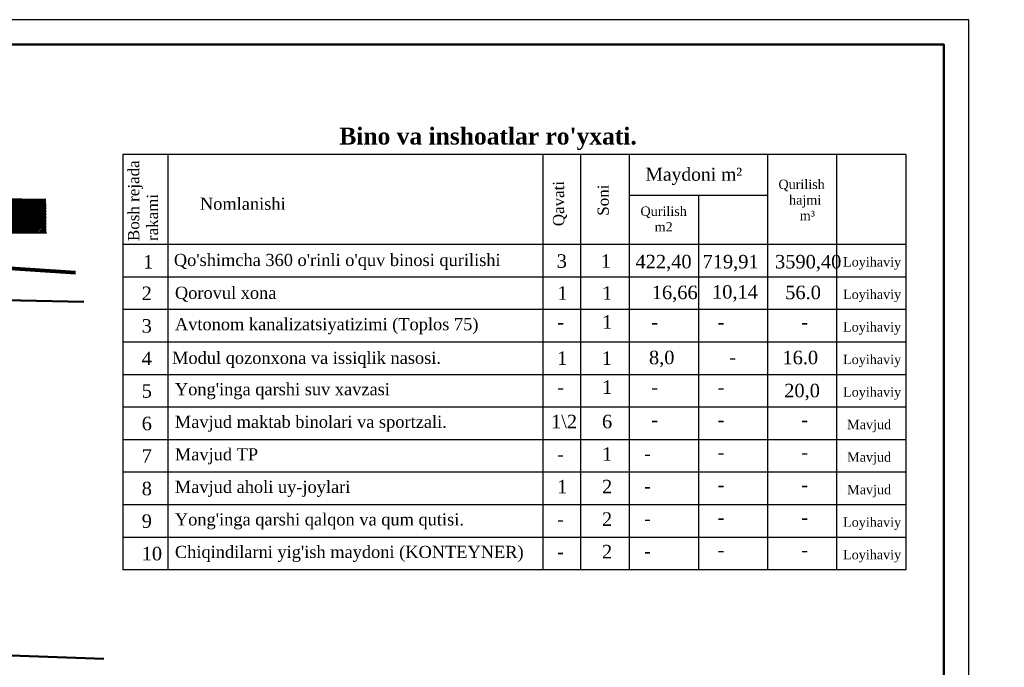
# Model space of a CAD drawing. Header units: millimetres. Extents: x -257011 to 237647566, y 2784933 to 6706507.
# Tile 424 of 451: x 10953897 to 11052691, y 5670544 to 5735546. Entities that reach past the tile are written whole.
import ezdxf

# ---------------------------------------------------------------- set-up
doc = ezdxf.new("R2010")
doc.units = ezdxf.units.MM
doc.header["$LTSCALE"] = 1000
doc.layers.add('(002) Рамка', color=7, linetype='Continuous')
doc.layers.add('Та', color=250, linetype='Continuous', lineweight=25)
doc.layers.add('Ф А С А Д', color=250, linetype='Continuous', lineweight=15)
doc.styles.add('Roman', font='romans')
doc.styles.get("Standard").update_dxf_attribs({"font": 'ARIALN.TTF'})
doc.styles.add('WMF-Times New Roman0', font='times.ttf')
doc.linetypes.add('FENCELINE1', pattern='A,6.35,-2.54,[133,ltypeshp.shx,S=2.54,R=0,X=-2.54,Y=0],-2.54,25.4', length=36.83)

# ---------------------------------------------------------------- blocks, each defined once
blk = doc.blocks.new('dhyjfyuk')
at = {"style": 'WMF-Times New Roman0'}
for s, insert, char_height, width, attachment_point in [('\\pi3453.25486;Samarqand viloyati Toyloq tumani "Хоnсhоrbоg\'" МFY dagi 11-son \\P\\pi1816.32378;maktabni rekonstruksiya qilish. (360 o\'quvchi o\'rinli qo\'shimcha bino \\P\\pi27327.21058;qurish).', (4414694, -1193420), 1400, 60812.6, 4), ('\\pi12888.864;{\\fTimes New Roman|b1|i0|c204|p18;\\C0;MCHJ\\P\\pi2815.884;"PARVIZ  PROEKT  SERVIS"\\P\\pi9383.364;Samarqand sh.\\C256; }', (4448452, -1205594), 1200, 29788.7, 1)]:
    blk.add_mtext(s, dxfattribs=dict(at, insert=insert, char_height=char_height, width=width, attachment_point=attachment_point))

msp = doc.modelspace()

# ---------------------------------------------------------------- hatches: boundary and pattern name
at = {"lineweight": 15, "true_color": 0x8c9ba1}
h = msp.add_hatch(dxfattribs=at)
h.set_pattern_fill('JIS_LC_20', color=252, scale=5.3)
h.set_pattern_definition([(45, (6816900.1, 6810363.82), (-74.9533188, 74.9533188), []), (45, (6816902.22, 6810363.82), (-74.9533188, 74.9533188), [])])
h.paths.add_polyline_path([(10949054.912, 5609589.175), (10869324.642, 5613525.194, -0.371625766), (10865934.427, 5617156.727), (10864382.699, 5679180.908), (10862393.585, 5697860.448), (10860440.595, 5708244.362, -0.454020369), (10865299.559, 5714779.951), (10956571.286, 5714163.694), (10956533.003, 5717464.867), (10862970.379, 5718777.002), (10857027.402, 5720477.258), (10855567.986, 5725561.65), (10850974.633, 5724061.49), (10854690.613, 5711602.332), (10857772.591, 5697164.426), (10859791.032, 5678467.115), (10860513.541, 5658523.631), (10857383.359, 5657416.739), (10854734.77, 5657464.858), (10854493.998, 5653807.257), (10858202.033, 5653759.139), (10860812.146, 5653067.301), (10861209.661, 5601080.872), (10866159.982, 5601003.584), (10866184.097, 5606238.709, -0.403368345), (10868276.08, 5608600.33), (10948872.214, 5604512.549)])

# ---------------------------------------------------------------- linework, layer by layer
at = {"layer": '(002) Рамка', "color": 14, "linetype": 'FENCELINE1', "lineweight": 80, "ltscale": 0.1}
msp.add_lwpolyline([(10946823.756, 5710993.41), (10959486.265, 5710173.039)], dxfattribs=at)
at = {"lineweight": 30}
for p, q in [((11042797.804, 5722014.83), (10964239.41, 5722014.83)), ((10964239.41, 5722014.83), (10964239.41, 5680321.468)), ((10968758.753, 5722014.83), (10968758.753, 5680321.468)), ((11006371.117, 5722014.83), (11006371.117, 5709710.678)), ((11010168.746, 5722014.83), (11010168.746, 5680321.468)), ((11015056.46, 5722014.83), (11015056.46, 5680321.468)), ((11028927.132, 5722014.83), (11028927.132, 5680321.468)), ((11035862.468, 5722014.83), (11035862.468, 5680321.468)), ((11042797.804, 5722014.83), (11042797.804, 5680321.468)), ((11015056.46, 5717928.479), (11028927.132, 5717928.479)), ((11021991.796, 5717928.479), (11021991.796, 5680321.468)), ((11042797.804, 5712976.145), (10964239.41, 5712976.145)), ((11042797.804, 5709710.678), (10964239.41, 5709710.678)), ((11006371.117, 5709710.678), (11006371.117, 5680321.468)), ((11042797.804, 5706445.21), (10964239.41, 5706445.21)), ((11042797.804, 5703179.742), (10964239.41, 5703179.742)), ((11042797.804, 5699914.274), (10964239.41, 5699914.274)), ((11042797.804, 5696648.807), (10964239.41, 5696648.807)), ((11042797.804, 5693383.339), (10964239.41, 5693383.339)), ((11042797.804, 5690117.871), (10964239.41, 5690117.871)), ((11042797.804, 5686852.404), (10964239.41, 5686852.404)), ((11042797.804, 5683586.936), (10964239.41, 5683586.936)), ((11042797.804, 5680321.468), (10964239.41, 5680321.468))]:
    msp.add_line(p, q, dxfattribs=at)
at = {"color": 5}
msp.add_lwpolyline([(10839128.298, 5587042.71), (11049128.298, 5587042.71), (11049128.298, 5735542.71), (10839128.298, 5735542.71)], close=True, dxfattribs=at)
at = {"lineweight": 50, "ltscale": 1000}
for points in [[(10956533.003, 5717464.867), (10862970.379, 5718777.002), (10857027.402, 5720477.258), (10855567.986, 5725561.65)], [(10960346.104, 5707220.394), (10947646.781, 5707487.522), (10946411.572, 5671954.946), (10962330.771, 5671401.551)]]:
    msp.add_lwpolyline(points, dxfattribs=at)
msp.add_lwpolyline([(10949054.912, 5609589.175), (10869324.642, 5613525.194, -0.371625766), (10865934.427, 5617156.727), (10864382.699, 5679180.908), (10862393.585, 5697860.448), (10860386.268, 5708533.214, -0.437732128), (10865299.559, 5714779.951), (10956571.286, 5714163.694)], format="xyb", dxfattribs=at)
at = {"layer": 'Ф А С А Д', "color": 5, "lineweight": 50}
msp.add_lwpolyline([(10849128.298, 5589542.71), (11046628.298, 5589542.71), (11046628.298, 5733042.71), (10849128.298, 5733042.71)], close=True, dxfattribs=at)

# ---------------------------------------------------------------- block references
at = {"layer": '(002) Рамка', "lineweight": 50}
msp.add_blockref('dhyjfyuk', (5013999.818, 6923478.227), dxfattribs=at)

# ---------------------------------------------------------------- texts
at = {"lineweight": 30, "insert": (11000890.93, 5724708.706), "char_height": 1881.80119, "width": 64772.33946, "attachment_point": 2}
msp.add_mtext("{\\fTimes New Roman|b1|i0|c204|p18;\\H0.9x;Bino va inshoatlar ro'yxati.\\P\\H1.11111x;                         }", dxfattribs=at)
at = {"insert": (9261169.798, 5719439.357), "char_height": 1484.641859, "width": 79822.57247, "attachment_point": 4, "style": 'Roman'}
msp.add_mtext('\\pi18148.64809,t23754.26974,93492.78231;{\\fArial|b0|i0|c0|p34;2.^I \\fArial|b0|i0|c204|p34;Qurilish belgilangan "A" nuqtasidan amalga oshiriladi.}', dxfattribs=at)
at = {"color": 7, "lineweight": 30, "attachment_point": 1}
for s, insert, char_height, width in [('{\\fTimes New Roman|b0|i0|c204|p18;\\C256;Maydoni m²}', (11016688.541, 5720683.297), 1300.74342, 10115.91176), ('\\pi2351.83787;{\\fTimes New Roman|b0|i0|c204|p18;\\C256;Qurilish         \\P\\pi2708.16847;  hajmi\\P\\pi3422.97631;   m³}', (11027676.065, 5719490.493), 939.4258, 8914.89017), ('{\\fTimes New Roman|b0|i0|c204|p18;\\C256;Qurilish\\P    m2}', (11016183.154, 5716795.598), 939.4258, 8914.89017), ('{\\fTimes New Roman|b0|i0|c0|p18;\\C256;Loyihaviy}', (11036510.032, 5711711.688), 939.4258, 8914.89017), ('{\\fTimes New Roman|b0|i0|c0|p18;\\C256;Loyihaviy}', (11036510.032, 5708446.22), 939.4258, 8914.89017), ('{\\fTimes New Roman|b0|i0|c0|p18;\\C256;Loyihaviy}', (11036510.032, 5705180.753), 939.4258, 8914.89017), ('{\\fTimes New Roman|b0|i0|c0|p18;\\C256;Loyihaviy}', (11036510.032, 5701915.285), 939.4258, 8914.89017), ('{\\fTimes New Roman|b0|i0|c0|p18;\\C256;Loyihaviy}', (11036510.032, 5698649.817), 939.4258, 8914.89017), ('{\\fTimes New Roman|b0|i0|c0|p18;\\C256;Mavjud}', (11036920.553, 5695384.35), 939.4258, 8914.89017), ('\\pi2351.83787;{\\fTimes New Roman|b0|i0|c204|p18;\\C256;Qurilish         \\P\\pi2708.16847;  hajmi\\P\\pi3422.97631;   m³}', (10002733.523, 5693573.285), 939.4258, 8914.89017), ('\\pi548.6967;{\\fTimes New Roman|b0|i0|c204|p18;\\C256;Umumiy\\P\\pi602.54266;maydoni \\P\\pi2155.2706;m2}', (9997314.987, 5691597.096), 939.4258, 6013.9701), ('{\\fTimes New Roman|b0|i0|c0|p18;\\C256;Mavjud}', (11036920.553, 5692118.882), 939.4258, 8914.89017), ('{\\fTimes New Roman|b0|i0|c0|p18;\\C256;Mavjud}', (11036920.553, 5688853.414), 939.4258, 8914.89017), ('{\\fTimes New Roman|b0|i0|c0|p18;\\C256;Loyihaviy}', (11036510.032, 5685587.946), 939.4258, 8914.89017), ('{\\fTimes New Roman|b0|i0|c0|p18;\\C256;Loyihaviy}', (11036510.032, 5682322.479), 939.4258, 8914.89017)]:
    msp.add_mtext(s, dxfattribs=dict(at, insert=insert, char_height=char_height, width=width))
at = {"layer": 'Та', "lineweight": 30, "char_height": 1129.83562, "width": 11414.90436, "attachment_point": 1, "rotation": 90}
for s, insert in [('{\\fTimes New Roman|b0|i0|c204|p18;Bosh rejada rakami}', (10964767.089, 5713326.597)), ('{\\fTimes New Roman|b0|i0|c204|p18;Qavati}', (11007398.231, 5714815.407)), ('{\\fTimes New Roman|b0|i0|c204|p18;Soni}', (11011879.269, 5715868.174))]:
    msp.add_mtext(s, dxfattribs=dict(at, insert=insert))
at = {"layer": 'Та', "lineweight": 30, "attachment_point": 1}
for s, insert, char_height, width in [('{\\fTimes New Roman|b0|i0|c204|p18;Nomlanishi}', (10971981.89, 5717684.313), 1220.22247, 32195.03724), ('{\\fTimes New Roman|b0|i0|c204|p18;1}', (10966287.421, 5711926.888), 1355.80274, 9701.80254), ("\\pt10619.49852;{\\fTimes New Roman|b0|i0|c204|p18;Qo'shimcha \\fTimes New Roman|b0|i0|c0|p18;360\\fTimes New Roman|b0|i0|c204|p18; o'rinli o'quv binosi qurilishi}", (10969364.458, 5712040.453), 1220.222468, 38871.3764), ('{\\fTimes New Roman|b0|i0|c0|p18;3}', (11007779.15, 5712000.928), 1355.80274, 9701.80254), ('{\\fTimes New Roman|b0|i0|c204|p18;1}', (11012215.804, 5712000.928), 1355.80274, 9701.80254), ('{\\fTimes New Roman|b0|i0|c0|p18;422,40}', (11015681.894, 5711944.004), 1355.80274, 9701.80254), ('{\\fTimes New Roman|b0|i0|c0|p18;719,91}', (11022409.115, 5711936.184), 1355.80274, 9701.80254), ('{\\fTimes New Roman|b0|i0|c0|p18;3590,40}', (11029684.715, 5711936.184), 1355.80274, 9701.80254), ('{\\fTimes New Roman|b0|i0|c204|p18;2}', (10966138.32, 5708757.98), 1355.80274, 9701.80254), ('{\\fTimes New Roman|b0|i0|c0|p18;Qorovul xona}', (10969471.295, 5708746.788), 1220.22247, 34439.11093), ('{\\fTimes New Roman|b0|i0|c0|p18;1}', (11007844.067, 5708785.355), 1355.80274, 9701.80254), ('{\\fTimes New Roman|b0|i0|c0|p18;1}', (11012323.776, 5708785.355), 1355.80274, 9701.80254), ('{\\fTimes New Roman|b0|i0|c0|p18;16,66}', (11017315.906, 5708850.94), 1355.80274, 9701.80254), ('{\\fTimes New Roman|b0|i0|c0|p18;10,14}', (11023363.342, 5708907.689), 1355.80274, 9701.80254), ('{\\fTimes New Roman|b0|i0|c0|p18;56.0}', (11030706.754, 5708849.136), 1355.80274, 9701.80254), ('{\\fTimes New Roman|b0|i0|c204|p18;3}', (10966138.32, 5705492.512), 1355.80274, 9701.80254), ('{\\fTimes New Roman|b0|i0|c0|p18;Avtonom kanalizatsiyatizimi (Toplos 75)}', (10969471.295, 5705595.313), 1220.22247, 34439.11093), ('{\\fTimes New Roman|b0|i0|c204|p18;1}', (11012323.776, 5705878.515), 1355.80274, 9701.80254), ('{\\fTimes New Roman|b0|i0|c0|p18;-}', (11007844.067, 5705878.515), 1355.80274, 9701.80254), ('{\\fTimes New Roman|b0|i0|c0|p18;-}', (11017277.884, 5705878.515), 1355.80274, 9701.80254), ('{\\fTimes New Roman|b0|i0|c0|p18;-}', (11023909.275, 5705878.515), 1355.80274, 9701.80254), ('{\\fTimes New Roman|b0|i0|c0|p18;-}', (11032316.658, 5705878.515), 1355.80274, 9701.80254), ('{\\fTimes New Roman|b0|i0|c0|p18;4}', (10966138.32, 5702227.044), 1355.80274, 9701.80254), ('{\\fTimes New Roman|b0|i0|c0|p18;Modul qozonxona va issiqlik nasosi\\fTimes New Roman|b0|i0|c204|p18;.}', (10969190.87, 5702215.852), 1220.222468, 34439.11093), ('{\\fTimes New Roman|b0|i0|c0|p18;1}', (11007821.417, 5702254.42), 1355.80274, 9701.80254), ('{\\fTimes New Roman|b0|i0|c0|p18;1}', (11012301.126, 5702254.42), 1355.80274, 9701.80254), ('{\\fTimes New Roman|b0|i0|c0|p18;8,0}', (11017035.48, 5702320.005), 1355.80274, 9701.80254), ('{\\fTimes New Roman|b0|i0|c204|p18;-}', (11025084.302, 5702357.524), 1355.80274, 3842.8303), ('{\\fTimes New Roman|b0|i0|c0|p18;16.0}', (11030426.329, 5702318.2), 1355.80274, 9701.80254), ('{\\fTimes New Roman|b0|i0|c0|p18;5}', (10966138.32, 5698961.577), 1355.80274, 9701.80254), ("{\\fTimes New Roman|b0|i0|c0|p18;Yong'inga qarshi suv xavzasi}", (10969471.295, 5699064.378), 1220.22247, 34439.11093), ('{\\fTimes New Roman|b0|i0|c0|p18;-}', (11007844.067, 5699347.58), 1355.80274, 9701.80254), ('{\\fTimes New Roman|b0|i0|c204|p18;1}', (11012323.776, 5699347.58), 1355.80274, 9701.80254), ('{\\fTimes New Roman|b0|i0|c0|p18;-}', (11017277.884, 5699347.58), 1355.80274, 9701.80254), ('{\\fTimes New Roman|b0|i0|c0|p18;-}', (11023909.275, 5699347.58), 1355.80274, 9701.80254), ('{\\fTimes New Roman|b0|i0|c0|p18;20,0}', (11030606.1, 5698999.881), 1355.80274, 9701.80254), ('{\\fTimes New Roman|b0|i0|c0|p18;6}', (10966138.32, 5695696.109), 1355.80274, 9701.80254), ('{\\fTimes New Roman|b0|i0|c0|p18;Mavjud maktab binolari va sportzali.}', (10969471.295, 5695798.91), 1220.22247, 34439.11093), ('{\\fTimes New Roman|b0|i0|c204|p18;1\\fTimes New Roman|b0|i0|c0|p18;\\\\2}', (11007205.135, 5695890.429), 1355.80274, 9701.80254), ('{\\fTimes New Roman|b0|i0|c0|p18;6}', (11012323.776, 5695892.434), 1355.80274, 9701.80254), ('{\\fTimes New Roman|b0|i0|c0|p18;-}', (11017277.884, 5696082.112), 1355.80274, 9701.80254), ('{\\fTimes New Roman|b0|i0|c0|p18;-}', (11023909.275, 5696082.112), 1355.80274, 9701.80254), ('{\\fTimes New Roman|b0|i0|c0|p18;-}', (11032316.658, 5696082.112), 1355.80274, 9701.80254), ('{\\fTimes New Roman|b0|i0|c0|p18;Mavjud TP}', (10969471.295, 5692533.443), 1220.22247, 34439.11093), ('{\\fTimes New Roman|b0|i0|c204|p18;1}', (11012323.776, 5692628.578), 1355.80274, 9701.80254), ('{\\fTimes New Roman|b0|i0|c0|p18;7}', (10966138.32, 5692430.641), 1355.80274, 9701.80254), ('{\\fTimes New Roman|b0|i0|c0|p18;-}', (11007820.087, 5692624.961), 1355.80274, 9701.80254), ('{\\fTimes New Roman|b0|i0|c0|p18;-}', (11016549.313, 5692692.678), 1355.80274, 9701.80254), ('{\\fTimes New Roman|b0|i0|c0|p18;-}', (11023909.275, 5692816.644), 1355.80274, 9701.80254), ('{\\fTimes New Roman|b0|i0|c0|p18;-}', (11032316.658, 5692816.644), 1355.80274, 9701.80254), ('{\\fTimes New Roman|b0|i0|c0|p18;8}', (10966138.32, 5689165.173), 1355.80274, 9701.80254), ('{\\fTimes New Roman|b0|i0|c0|p18;Mavjud aholi uy-joylari}', (10969471.295, 5689267.975), 1220.22247, 34439.11093), ('{\\fTimes New Roman|b0|i0|c204|p18;1}', (11007820.087, 5689359.494), 1355.80274, 9701.80254), ('{\\fTimes New Roman|b0|i0|c0|p18;2}', (11012323.776, 5689363.11), 1355.80274, 9701.80254), ('{\\fTimes New Roman|b0|i0|c0|p18;-}', (11016549.313, 5689427.211), 1355.80274, 9701.80254), ('{\\fTimes New Roman|b0|i0|c0|p18;-}', (11023909.275, 5689551.176), 1355.80274, 9701.80254), ('{\\fTimes New Roman|b0|i0|c0|p18;-}', (11032316.658, 5689551.176), 1355.80274, 9701.80254), ('{\\fTimes New Roman|b0|i0|c0|p18;9}', (10966138.32, 5685899.706), 1355.80274, 9701.80254), ("{\\fTimes New Roman|b0|i0|c0|p18;Yong'inga qarshi qalqon va qum qutisi.}", (10969471.295, 5686002.507), 1220.22247, 34439.11093), ('{\\fTimes New Roman|b0|i0|c0|p18;2}', (11012323.776, 5686097.642), 1355.80274, 9701.80254), ('{\\fTimes New Roman|b0|i0|c0|p18;-}', (11007820.087, 5686094.026), 1355.80274, 9701.80254), ('{\\fTimes New Roman|b0|i0|c0|p18;-}', (11016549.313, 5686161.743), 1355.80274, 9701.80254), ('{\\fTimes New Roman|b0|i0|c0|p18;-}', (11023909.275, 5686285.709), 1355.80274, 9701.80254), ('{\\fTimes New Roman|b0|i0|c0|p18;-}', (11032316.658, 5686285.709), 1355.80274, 9701.80254), ("{\\fTimes New Roman|b0|i0|c0|p18;Chiqindilarni yig'ish maydoni (KONTEYNER)}", (10969471.295, 5682737.039), 1220.22247, 38871.3764), ('{\\fTimes New Roman|b0|i0|c0|p18;2}', (11012323.776, 5682832.175), 1355.80274, 9701.80254), ('{\\fTimes New Roman|b0|i0|c0|p18;10}', (10966138.32, 5682634.238), 1355.80274, 9701.80254), ('{\\fTimes New Roman|b0|i0|c0|p18;-}', (11007820.087, 5682828.558), 1355.80274, 9701.80254), ('{\\fTimes New Roman|b0|i0|c0|p18;-}', (11016549.313, 5682896.275), 1355.80274, 9701.80254), ('{\\fTimes New Roman|b0|i0|c0|p18;-}', (11023909.275, 5683020.241), 1355.80274, 9701.80254), ('{\\fTimes New Roman|b0|i0|c0|p18;-}', (11032316.658, 5683020.241), 1355.80274, 9701.80254)]:
    msp.add_mtext(s, dxfattribs=dict(at, insert=insert, char_height=char_height, width=width))

doc.saveas('drawing.dxf')
